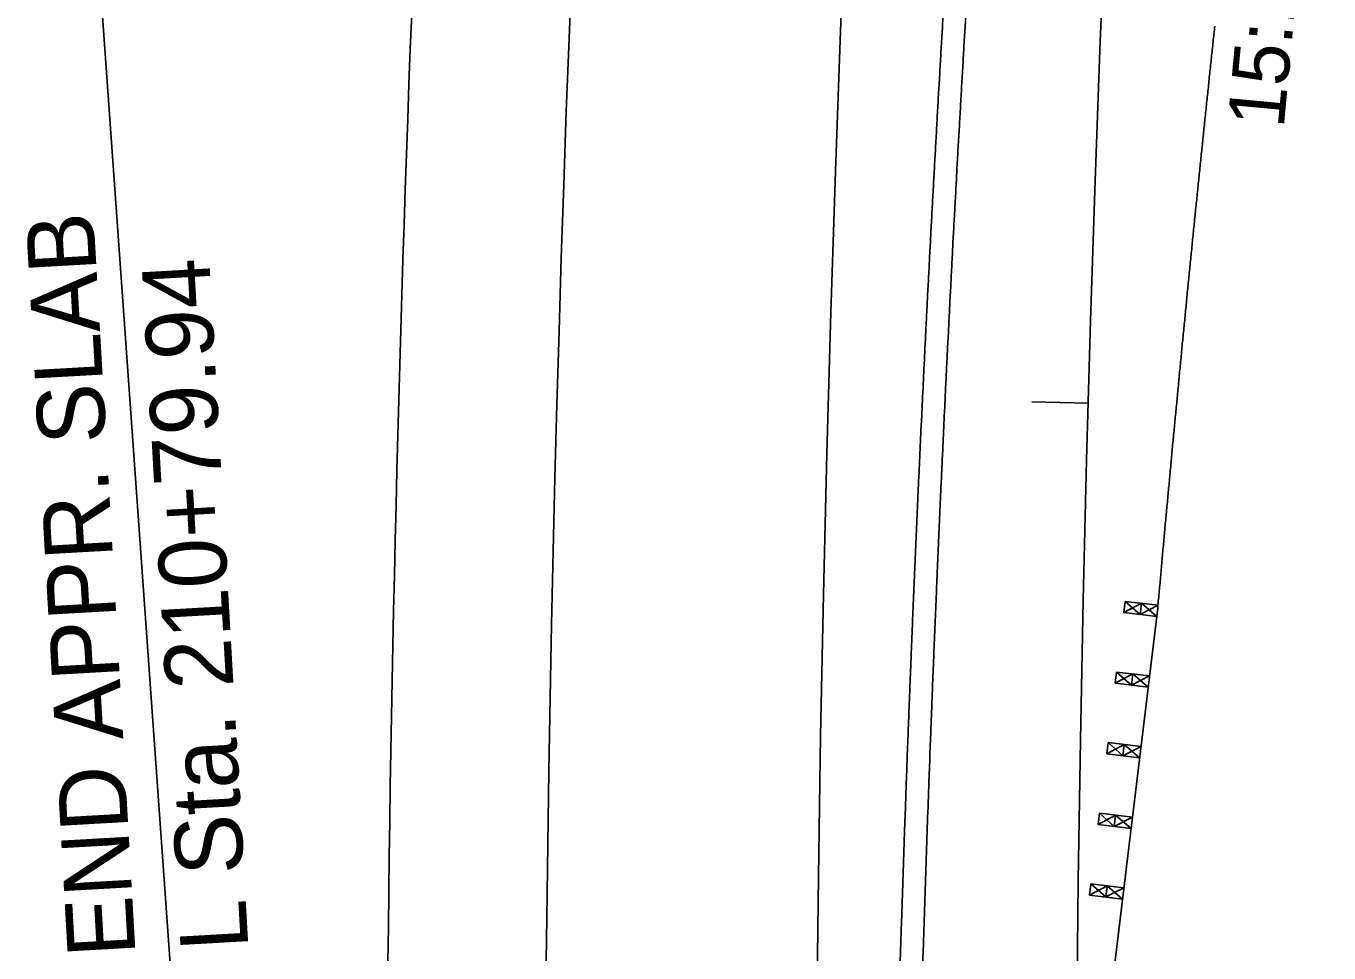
# Model space of a CAD drawing. Extents: x 2389099 to 2405615, y 552200 to 573532.
# Drawn here: x 2400058.8 to 2400174.1, y 568067.2 to 568149.3 of the extents above; entities that cross this region are included whole.
import ezdxf

# ---------------------------------------------------------------- set-up
doc = ezdxf.new("R2010")
doc.units = 0
for name, color, linetype in [('Prop Cable Guiderail Single Face', 7, 'Continuous'), ('Prop Dimension', 7, 'Continuous'), ('Prop Dimension Text', 7, 'Continuous'), ('Prop EOT', 7, 'Continuous'), ('Prop GRAU M350 Approach CELL', 7, 'Continuous'), ('Prop Guardrail', 7, 'Continuous'), ('Prop Horizontal Alignment', 7, 'Continuous'), ('Prop Horizontal Alignment Tick Small', 7, 'Continuous')]:
    doc.layers.add(name, color=color, linetype=linetype)

msp = doc.modelspace()

# ---------------------------------------------------------------- linework, layer by layer
at = {"layer": 'Prop Cable Guiderail Single Face'}
for points in [[(2400143.05, 568167.01), (2400143, 568166.11), (2400142.94, 568165.2), (2400142.88, 568164.3), (2400142.82, 568163.4), (2400142.76, 568162.49), (2400142.7, 568161.59), (2400142.65, 568160.69), (2400142.59, 568159.79), (2400142.53, 568158.89), (2400142.48, 568157.98), (2400142.42, 568157.08), (2400142.37, 568156.18), (2400142.31, 568155.27), (2400142.25, 568154.36), (2400142.2, 568153.46), (2400142.14, 568152.56), (2400142.09, 568151.66), (2400142.04, 568150.76), (2400141.98, 568149.85), (2400141.93, 568148.95), (2400141.87, 568148.05), (2400141.82, 568147.15), (2400141.77, 568146.24), (2400141.72, 568145.34), (2400141.66, 568144.43), (2400141.61, 568143.53), (2400141.56, 568142.62), (2400141.51, 568141.72), (2400141.46, 568140.82), (2400141.41, 568139.92), (2400141.35, 568139.01), (2400141.3, 568138.11), (2400141.25, 568137.21), (2400141.2, 568136.31), (2400141.16, 568135.4), (2400141.11, 568134.49), (2400141.06, 568133.59), (2400141.01, 568132.69), (2400140.96, 568131.78), (2400140.91, 568130.88), (2400140.86, 568129.98), (2400140.82, 568129.07), (2400140.77, 568128.17), (2400140.72, 568127.27), (2400140.68, 568126.37), (2400140.63, 568125.46), (2400140.58, 568124.55), (2400140.54, 568123.65), (2400140.49, 568122.74), (2400140.45, 568121.84), (2400140.4, 568120.94), (2400140.36, 568120.04), (2400140.31, 568119.13), (2400140.27, 568118.23), (2400140.22, 568117.33), (2400140.18, 568116.42), (2400140.14, 568115.52), (2400140.09, 568114.61), (2400140.05, 568113.7), (2400140.01, 568112.8), (2400139.97, 568111.9), (2400139.92, 568110.99), (2400139.88, 568110.09), (2400139.84, 568109.19), (2400139.8, 568108.28), (2400139.76, 568107.38), (2400139.72, 568106.48), (2400139.68, 568105.58), (2400139.64, 568104.66), (2400139.6, 568103.76), (2400139.56, 568102.86), (2400139.52, 568101.95), (2400139.48, 568101.05), (2400139.44, 568100.14)], [(2400139.44, 568100.15), (2400139.41, 568099.24), (2400139.37, 568098.34), (2400139.33, 568097.43), (2400139.29, 568096.53), (2400139.25, 568095.63), (2400139.22, 568094.71), (2400139.18, 568093.81), (2400139.15, 568092.91), (2400139.11, 568092), (2400139.07, 568091.1), (2400139.04, 568090.2), (2400139, 568089.29), (2400138.97, 568088.39), (2400138.93, 568087.49), (2400138.9, 568086.58), (2400138.86, 568085.68), (2400138.83, 568084.76), (2400138.8, 568083.86), (2400138.76, 568082.96), (2400138.73, 568082.05), (2400138.7, 568081.15), (2400138.67, 568080.25), (2400138.63, 568079.34), (2400138.6, 568078.44), (2400138.57, 568077.53), (2400138.54, 568076.63), (2400138.51, 568075.73), (2400138.48, 568074.81), (2400138.45, 568073.91), (2400138.42, 568073.01), (2400138.39, 568072.1), (2400138.36, 568071.2), (2400138.33, 568070.29), (2400138.3, 568069.39), (2400138.27, 568068.49), (2400138.24, 568067.58), (2400138.21, 568066.68), (2400138.19, 568065.77), (2400138.16, 568064.86), (2400138.13, 568063.96), (2400138.1, 568063.05), (2400138.08, 568062.15), (2400138.05, 568061.24), (2400138.02, 568060.34), (2400138, 568059.44), (2400137.97, 568058.53), (2400137.96, 568058.22)]]:
    msp.add_spline(points, degree=3, dxfattribs=at)
at = {"layer": 'Prop Dimension'}
msp.add_line((2400065.62, 568150.18), (2400071.73, 568064.47), dxfattribs=at)
at = {"layer": 'Prop EOT'}
msp.add_line((2400158.97, 568097.5), (2400154.43, 568060.02), dxfattribs=at)
for radius, start in [(2923, 119.41161), (2947, 148.75529), (2961, 177.09437)]:
    msp.add_arc((2403051.7, 568034.46), radius, start, 180.94658, dxfattribs=at)
for points in [[(2400141.06, 568167.14), (2400141, 568166.24), (2400140.94, 568165.33), (2400140.88, 568164.43), (2400140.82, 568163.52), (2400140.77, 568162.62), (2400140.71, 568161.72), (2400140.65, 568160.82), (2400140.59, 568159.91), (2400140.54, 568159.01), (2400140.48, 568158.11), (2400140.42, 568157.2), (2400140.37, 568156.3), (2400140.31, 568155.39), (2400140.26, 568154.49), (2400140.2, 568153.58), (2400140.15, 568152.68), (2400140.09, 568151.78), (2400140.04, 568150.88), (2400139.98, 568149.97), (2400139.93, 568149.07), (2400139.88, 568148.17), (2400139.82, 568147.26), (2400139.77, 568146.36), (2400139.72, 568145.46), (2400139.67, 568144.54), (2400139.61, 568143.64), (2400139.56, 568142.74), (2400139.51, 568141.83), (2400139.46, 568140.93), (2400139.41, 568140.03), (2400139.36, 568139.13), (2400139.31, 568138.22), (2400139.26, 568137.32), (2400139.21, 568136.42), (2400139.16, 568135.51), (2400139.11, 568134.6), (2400139.06, 568133.7), (2400139.01, 568132.79), (2400138.96, 568131.89), (2400138.91, 568130.99), (2400138.87, 568130.08), (2400138.82, 568129.18), (2400138.77, 568128.28), (2400138.73, 568127.37), (2400138.68, 568126.47), (2400138.63, 568125.57), (2400138.59, 568124.65), (2400138.54, 568123.75), (2400138.49, 568122.84), (2400138.45, 568121.94), (2400138.4, 568121.04), (2400138.36, 568120.13), (2400138.31, 568119.23), (2400138.27, 568118.33), (2400138.23, 568117.42), (2400138.18, 568116.52), (2400138.14, 568115.62), (2400138.1, 568114.7), (2400138.05, 568113.8), (2400138.01, 568112.89), (2400137.97, 568111.99), (2400137.93, 568111.09), (2400137.89, 568110.18), (2400137.84, 568109.28), (2400137.8, 568108.38), (2400137.76, 568107.47), (2400137.72, 568106.57), (2400137.68, 568105.66), (2400137.64, 568104.75), (2400137.6, 568103.85), (2400137.56, 568102.94), (2400137.52, 568102.04), (2400137.48, 568101.13), (2400137.45, 568100.23)], [(2400164.04, 568149.3), (2400163.96, 568148.6), (2400163.89, 568147.91), (2400163.82, 568147.2), (2400163.74, 568146.51), (2400163.67, 568145.8), (2400163.59, 568145.11), (2400163.52, 568144.41), (2400163.45, 568143.71), (2400163.37, 568143.01), (2400163.3, 568142.31), (2400163.23, 568141.61), (2400163.15, 568140.91), (2400163.08, 568140.21), (2400163.01, 568139.51), (2400162.94, 568138.82), (2400162.86, 568138.11), (2400162.79, 568137.42), (2400162.72, 568136.71), (2400162.65, 568136.01), (2400162.58, 568135.32), (2400162.51, 568134.61), (2400162.44, 568133.92), (2400162.36, 568133.22), (2400162.29, 568132.52), (2400162.22, 568131.82), (2400162.15, 568131.11), (2400162.08, 568130.42), (2400162.01, 568129.72), (2400161.94, 568129.02), (2400161.87, 568128.32), (2400161.8, 568127.61), (2400161.73, 568126.92), (2400161.66, 568126.22), (2400161.59, 568125.52), (2400161.53, 568124.82), (2400161.46, 568124.12), (2400161.39, 568123.42), (2400161.32, 568122.72), (2400161.25, 568122.01), (2400161.18, 568121.32), (2400161.12, 568120.62), (2400161.05, 568119.92), (2400160.98, 568119.22), (2400160.91, 568118.51), (2400160.85, 568117.82), (2400160.78, 568117.12), (2400160.71, 568116.41), (2400160.65, 568115.72), (2400160.58, 568115.02), (2400160.51, 568114.31), (2400160.45, 568113.62), (2400160.38, 568112.91), (2400160.31, 568112.21), (2400160.25, 568111.52), (2400160.18, 568110.81), (2400160.12, 568110.11), (2400160.05, 568109.42), (2400159.99, 568108.71), (2400159.92, 568108.01), (2400159.86, 568107.31), (2400159.79, 568106.61), (2400159.73, 568105.91), (2400159.66, 568105.21), (2400159.6, 568104.51), (2400159.54, 568103.8), (2400159.47, 568103.11), (2400159.41, 568102.41), (2400159.35, 568101.7), (2400159.28, 568101), (2400159.22, 568100.31), (2400159.16, 568099.6), (2400159.09, 568098.9), (2400158.97, 568097.5)], [(2400137.45, 568100.23), (2400137.41, 568099.33), (2400137.37, 568098.42), (2400137.33, 568097.52), (2400137.29, 568096.61), (2400137.26, 568095.71), (2400137.22, 568094.8), (2400137.18, 568093.89), (2400137.15, 568092.99), (2400137.11, 568092.08), (2400137.07, 568091.18), (2400137.04, 568090.27), (2400137, 568089.37), (2400136.97, 568088.47), (2400136.93, 568087.56), (2400136.9, 568086.66), (2400136.87, 568085.75), (2400136.83, 568084.84), (2400136.8, 568083.93), (2400136.77, 568083.03), (2400136.73, 568082.13), (2400136.7, 568081.22), (2400136.67, 568080.32), (2400136.64, 568079.41), (2400136.6, 568078.51), (2400136.57, 568077.6), (2400136.54, 568076.7), (2400136.51, 568075.8), (2400136.48, 568074.88), (2400136.45, 568073.98), (2400136.42, 568073.07), (2400136.39, 568072.17), (2400136.36, 568071.26), (2400136.33, 568070.36), (2400136.3, 568069.45), (2400136.27, 568068.55), (2400136.24, 568067.64), (2400136.21, 568066.74), (2400136.19, 568065.84), (2400136.16, 568064.92), (2400136.13, 568064.02), (2400136.1, 568063.11), (2400136.08, 568062.21), (2400136.05, 568061.3), (2400136.03, 568060.4), (2400136, 568059.49), (2400135.97, 568058.59), (2400135.95, 568057.68), (2400135.92, 568056.78), (2400135.9, 568055.87), (2400135.87, 568054.96), (2400135.85, 568054.05), (2400135.83, 568053.15), (2400135.8, 568052.24), (2400135.78, 568051.34), (2400135.76, 568050.43), (2400135.73, 568049.53), (2400135.71, 568048.62), (2400135.69, 568047.72), (2400135.67, 568046.82), (2400135.64, 568045.91), (2400135.62, 568045.01), (2400135.6, 568044.09), (2400135.58, 568043.19), (2400135.56, 568042.28), (2400135.54, 568041.38), (2400135.52, 568040.47), (2400135.5, 568039.57), (2400135.48, 568038.66), (2400135.46, 568037.76), (2400135.44, 568036.85), (2400135.42, 568035.95), (2400135.41, 568035.04), (2400135.39, 568034.13), (2400135.37, 568033.22)]]:
    msp.add_spline(points, degree=3, dxfattribs=at)
at = {"layer": 'Prop GRAU M350 Approach CELL'}
for p, q in [((2400156.11, 568098.35), (2400155.99, 568097.36)), ((2400159.03, 568098), (2400156.11, 568098.35)), ((2400157.42, 568097.18), (2400156.11, 568098.35)), ((2400158.97, 568097.5), (2400154.43, 568060.02)), ((2400155.99, 568097.36), (2400157.54, 568098.18)), ((2400158.91, 568097), (2400155.99, 568097.36)), ((2400157.54, 568098.18), (2400157.42, 568097.18)), ((2400159.03, 568098), (2400157.42, 568097.18)), ((2400157.54, 568098.18), (2400158.91, 568097)), ((2400155.35, 568092.09), (2400155.23, 568091.1)), ((2400155.23, 568091.1), (2400156.78, 568091.92)), ((2400158.27, 568091.74), (2400155.35, 568092.09)), ((2400156.66, 568090.93), (2400155.35, 568092.09)), ((2400156.78, 568091.92), (2400156.66, 568090.93)), ((2400158.27, 568091.74), (2400156.66, 568090.93)), ((2400156.78, 568091.92), (2400158.15, 568090.75)), ((2400158.15, 568090.75), (2400155.23, 568091.1)), ((2400154.6, 568085.84), (2400154.48, 568084.85)), ((2400154.48, 568084.85), (2400156.02, 568085.67)), ((2400157.51, 568085.49), (2400154.6, 568085.84)), ((2400155.9, 568084.68), (2400154.6, 568085.84)), ((2400156.02, 568085.67), (2400155.9, 568084.68)), ((2400156.02, 568085.67), (2400157.39, 568084.49)), ((2400157.39, 568084.49), (2400154.48, 568084.85)), ((2400157.51, 568085.49), (2400155.9, 568084.68)), ((2400153.84, 568079.59), (2400153.72, 568078.59)), ((2400153.72, 568078.59), (2400155.26, 568079.41)), ((2400156.75, 568079.23), (2400153.84, 568079.59)), ((2400155.14, 568078.42), (2400153.84, 568079.59)), ((2400155.26, 568079.41), (2400155.14, 568078.42)), ((2400156.75, 568079.23), (2400155.14, 568078.42)), ((2400155.26, 568079.41), (2400156.63, 568078.24)), ((2400156.63, 568078.24), (2400153.72, 568078.59)), ((2400153.08, 568073.33), (2400152.96, 568072.34)), ((2400152.96, 568072.34), (2400154.51, 568073.16)), ((2400155.99, 568072.98), (2400153.08, 568073.33)), ((2400154.39, 568072.17), (2400153.08, 568073.33)), ((2400154.51, 568073.16), (2400154.39, 568072.17)), ((2400155.99, 568072.98), (2400154.39, 568072.17)), ((2400154.51, 568073.16), (2400155.87, 568071.99)), ((2400155.87, 568071.99), (2400152.96, 568072.34))]:
    msp.add_line(p, q, dxfattribs=at)
at = {"layer": 'Prop Guardrail'}
msp.add_arc((2403051.7, 568034.46), 2961, 177.09434, 180.94654, dxfattribs=at)
msp.add_spline([(2400164.04, 568149.3), (2400163.96, 568148.6), (2400163.89, 568147.91), (2400163.82, 568147.2), (2400163.74, 568146.51), (2400163.67, 568145.8), (2400163.59, 568145.11), (2400163.52, 568144.41), (2400163.45, 568143.71), (2400163.37, 568143.01), (2400163.3, 568142.31), (2400163.23, 568141.61), (2400163.15, 568140.91), (2400163.08, 568140.21), (2400163.01, 568139.51), (2400162.94, 568138.82), (2400162.86, 568138.11), (2400162.79, 568137.42), (2400162.72, 568136.71), (2400162.65, 568136.01), (2400162.58, 568135.32), (2400162.51, 568134.61), (2400162.44, 568133.92), (2400162.36, 568133.22), (2400162.29, 568132.52), (2400162.22, 568131.82), (2400162.15, 568131.11), (2400162.08, 568130.42), (2400162.01, 568129.72), (2400161.94, 568129.02), (2400161.87, 568128.32), (2400161.8, 568127.61), (2400161.73, 568126.92), (2400161.66, 568126.22), (2400161.59, 568125.52), (2400161.53, 568124.82), (2400161.46, 568124.12), (2400161.39, 568123.42), (2400161.32, 568122.72), (2400161.25, 568122.01), (2400161.18, 568121.32), (2400161.12, 568120.62), (2400161.05, 568119.92), (2400160.98, 568119.22), (2400160.91, 568118.51), (2400160.85, 568117.82), (2400160.78, 568117.12), (2400160.71, 568116.41), (2400160.65, 568115.72), (2400160.58, 568115.02), (2400160.51, 568114.31), (2400160.45, 568113.62), (2400160.38, 568112.91), (2400160.31, 568112.21), (2400160.25, 568111.52), (2400160.18, 568110.81), (2400160.12, 568110.11), (2400160.05, 568109.42), (2400159.99, 568108.71), (2400159.92, 568108.01), (2400159.86, 568107.31), (2400159.79, 568106.61), (2400159.73, 568105.91), (2400159.66, 568105.21), (2400159.6, 568104.51), (2400159.54, 568103.8), (2400159.47, 568103.11), (2400159.41, 568102.41), (2400159.35, 568101.7), (2400159.28, 568101), (2400159.22, 568100.31), (2400159.16, 568099.6), (2400159.09, 568098.9), (2400158.97, 568097.5)], degree=3, dxfattribs=at)
at = {"layer": 'Prop Horizontal Alignment'}
msp.add_arc((2403051.7, 568034.46), 2900, 119.41161, 180.94658, dxfattribs=at)
at = {"layer": 'Prop Horizontal Alignment Tick Small'}
msp.add_line((2400152.85, 568115.89), (2400147.85, 568116.03), dxfattribs=at)

# ---------------------------------------------------------------- texts
at = {"layer": 'Prop Dimension Text'}
for s, height, rotation, p in [('15:1 TAPER', 5, 84.6382, (2400170.13, 568140.17)), ('END APPR. SLAB', 6, 93.2553, (2400068.54, 568067.03)), ('L Sta. 210+79.94', 6, 93.2553, (2400078.53, 568067.6))]:
    msp.add_text(s, height=height, rotation=rotation, dxfattribs=at).set_placement(p)

doc.saveas('drawing.dxf')
